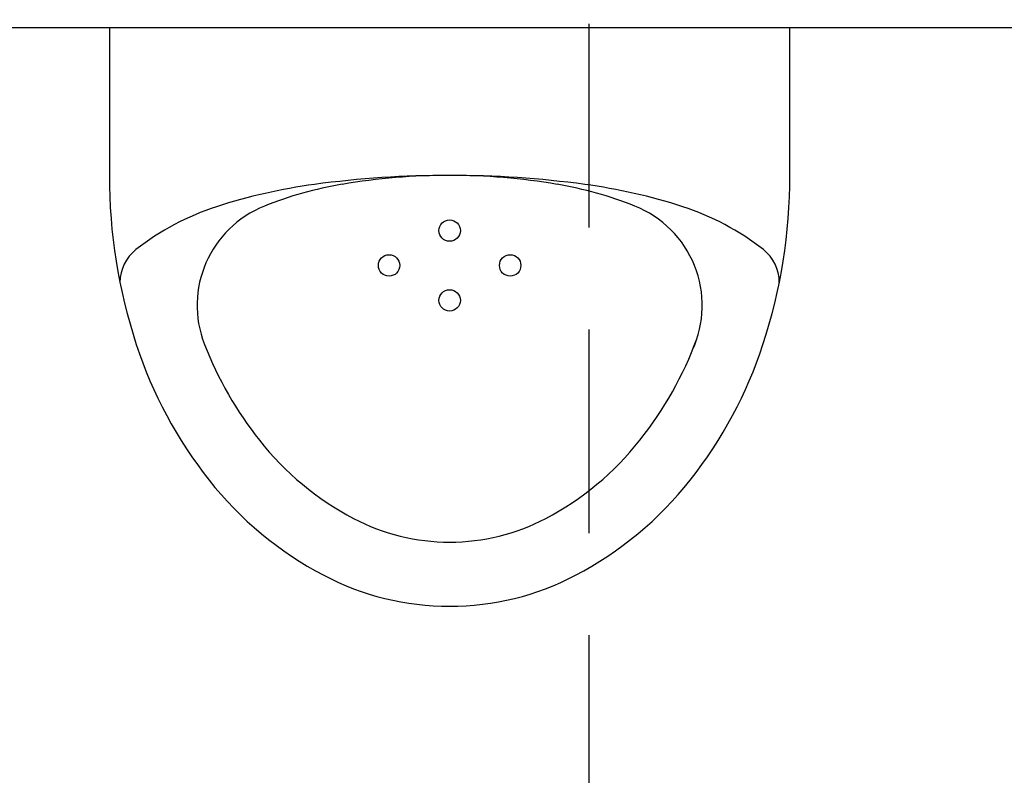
# Model space of a CAD drawing. Header units: millimetres. Extents: x 28600 to 181045, y -399112 to -163690.
# Tile 311 of 482: x 74679 to 74725, y -197788 to -197753. Entities that reach past the tile are written whole.
import ezdxf

# ---------------------------------------------------------------- set-up
doc = ezdxf.new("R2010")
doc.units = ezdxf.units.MM
doc.linetypes.add('CARKOVANA', pattern=[7.5, 5, -2.5])
doc.linetypes.add('HIDDEN2', pattern=[4.7625, 3.175, -1.5875])
doc.layers.get('0').update_dxf_attribs({"color": 8})
for name, color, linetype in [('!! 1_Wyburzenia', 8, 'CARKOVANA'), ('!! 1_zabudowa GK', 8, 'Continuous'), ('!! 2_wypos-sanitarne', 8, 'Continuous')]:
    doc.layers.add(name, color=color, linetype=linetype)

# ---------------------------------------------------------------- blocks, each defined once
blk = doc.blocks.new('A$C164C2DE0')
for p, q in [((0, 15.897), (0, -15.897)), ((6.9, 15.897), (0, 15.897)), ((0, -15.897), (6.9, -15.897))]:
    blk.add_line(p, q)
for centre in [(11.111, 2.828), (9.479, 0), (12.744, 0), (11.111, -2.828)]:
    blk.add_circle(centre, 0.5)
for centre, radius, start, end in [((6.9, -9.541), 25.438, 71.8951, 90), ((11.9, 13.456), 1.944, 90, 141.9092), ((19.99, 7.115), 12.223, 141.9092, 162.0125), ((8.429, -4.864), 20.517, 51.7154, 71.8951), ((12.982, 6.802), 5, 65.4842, 158.2639), ((8.429, -4.864), 17.517, 51.7154, 69.5923), ((10.775, -1.893), 16.732, 27.6894, 51.7154), ((33.17, 2.836), 26.079, 162.0125, 172.3405), ((10.775, -1.893), 13.732, 27.6894, 51.7154), ((24.656, 2.115), 17.58, 158.1656, 170.4666), ((54.258, 0), 47.358, 172.3405, 180), ((14.382, 0), 12.658, 0, 27.6894), ((37.249, 0), 30.349, 170.4666, 180), ((14.382, 0), 9.658, 0, 27.6894), ((37.249, 0), 30.349, 180, 189.5334), ((54.258, 0), 47.358, 180, 187.6595), ((14.382, 0), 9.658, 332.3106, 0), ((14.382, 0), 12.658, 332.3106, 0), ((10.775, 1.893), 13.732, 308.2846, 332.3106), ((24.656, -2.115), 17.58, 189.5334, 201.8344), ((10.775, 1.893), 16.732, 308.2846, 332.3106), ((33.17, -2.836), 26.079, 187.6595, 197.9875), ((12.98, -6.796), 5, 201.7998, 291.3195), ((8.429, 4.864), 17.517, 291.3195, 308.2846), ((19.99, -7.115), 12.223, 197.9875, 218.0908), ((8.429, 4.864), 20.517, 288.1049, 308.2846), ((6.9, 9.541), 25.438, 270, 288.1049), ((11.9, -13.456), 1.944, 218.0908, 270)]:
    blk.add_arc(centre, radius, start, end)

msp = doc.modelspace()

# ---------------------------------------------------------------- linework, layer by layer
at = {"layer": '!! 1_Wyburzenia', "linetype": 'HIDDEN2', "ltscale": 3}
msp.add_lwpolyline([(74705.42327, -197538.5883), (74705.42327, -198046.5883)], dxfattribs=at)
at = {"layer": '!! 1_zabudowa GK'}
msp.add_lwpolyline([(74755.29274, -197753.0883), (74545.04643, -197753.0883)], dxfattribs=at)

# ---------------------------------------------------------------- block references
at = {"layer": '!! 2_wypos-sanitarne', "rotation": 270}
msp.add_blockref('A$C164C2DE0', (74698.92097, -197753.0883), dxfattribs=at)

doc.saveas('drawing.dxf')
